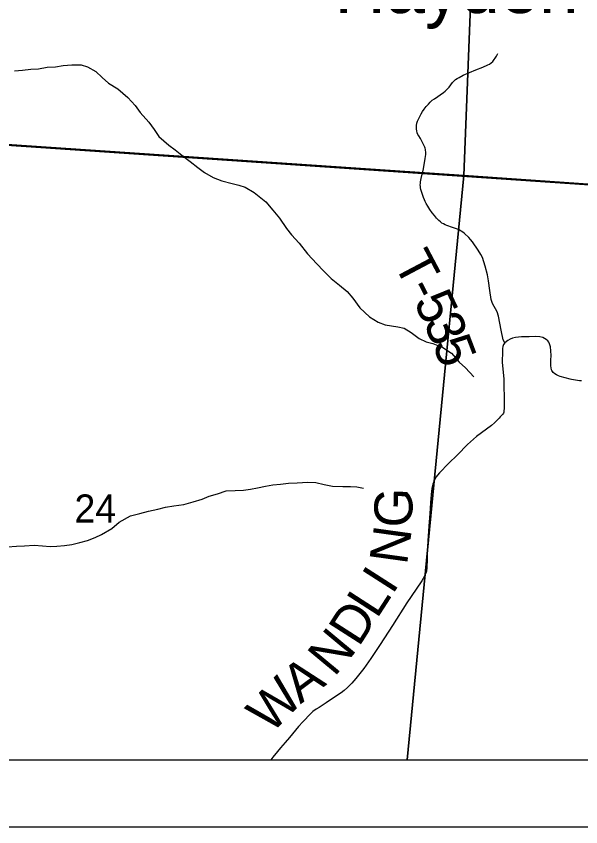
# Model space of a CAD drawing. Extents: x 39.8 to 73.8, y 13 to 35.
# Drawn here: x 45.577 to 46.42, y 26.965 to 28.175 of the extents above; entities that cross this region are included whole.
import ezdxf

# ---------------------------------------------------------------- set-up
doc = ezdxf.new("R2010")
doc.units = 0
for name, color, linetype in [('GM_X_Corporation', 7, 'Continuous'), ('GM_X_Minor_River', 7, 'Continuous'), ('GM_X_Section_Text', 7, 'Continuous'), ('GM_X_Township_Road', 7, 'Continuous'), ('GM_X_Township_Road_Text', 7, 'Continuous'), ('GM_X_Unincorporated_Text', 7, 'Continuous'), ('SH_Data', 7, 'Continuous')]:
    doc.layers.add(name, color=color, linetype=linetype)

msp = doc.modelspace()

# ---------------------------------------------------------------- linework, layer by layer
at = {"layer": 'GM_X_Corporation'}
msp.add_lwpolyline([(43.3304, 29.7365), (43.2726, 28.9503), (43.2721, 28.9438), (43.2131, 28.1416), (43.9992, 28.0883), (44.127, 28.0796), (44.1422, 28.0786), (45.3064, 27.9996), (46.1767, 27.9406), (46.6011, 27.9118), (46.7316, 27.9029), (46.7775, 27.8998), (46.7905, 27.899), (47.095, 27.8783), (47.5149, 27.8498)], dxfattribs=at)
for points in [[(45.2916, 29.0179), (46.2858, 28.9647), (46.2452, 27.9368), (45.2324, 28.0059)], [(46.2858, 28.9647), (47.3001, 28.9116), (47.3019, 28.7918), (47.2222, 27.869), (46.2452, 27.9368)], [(43.1433, 27.065), (48.663, 27.065), (48.663, 27.7809), (47.5414, 27.8484), (47.5149, 27.8498), (47.095, 27.8783), (46.7905, 27.899), (46.7775, 27.8998), (46.7316, 27.9029), (46.6011, 27.9118), (46.1767, 27.9406), (45.3064, 27.9996), (44.1422, 28.0786), (44.127, 28.0796), (43.9992, 28.0883), (43.2131, 28.1416)], [(45.172, 27.065), (46.1609, 27.065), (46.2452, 27.9368), (45.2324, 28.0059)], [(46.1609, 27.065), (47.1823, 27.065), (47.2222, 27.869), (46.2452, 27.9368)]]:
    msp.add_lwpolyline(points, close=True, dxfattribs=at)
at = {"layer": 'GM_X_Minor_River'}
for p, q in [((45.5744, 28.0931), (45.5865, 28.0943)), ((45.5865, 28.0943), (45.599, 28.0956)), ((45.599, 28.0956), (45.6103, 28.0961)), ((45.6103, 28.0961), (45.6232, 28.0985)), ((45.6232, 28.0985), (45.6357, 28.0993)), ((45.6357, 28.0993), (45.6474, 28.1013)), ((45.6474, 28.1013), (45.6599, 28.1022)), ((45.6599, 28.1022), (45.6742, 28.1023)), ((45.6742, 28.1023), (45.6837, 28.099)), ((45.6837, 28.099), (45.6959, 28.0923)), ((45.6959, 28.0923), (45.7054, 28.0833)), ((45.7054, 28.0833), (45.715, 28.075)), ((45.715, 28.075), (45.729, 28.0665)), ((45.729, 28.0665), (45.7435, 28.0533)), ((45.7435, 28.0533), (45.7546, 28.0413)), ((45.7546, 28.0413), (45.7619, 28.0311)), ((45.7619, 28.0311), (45.7749, 28.0165)), ((45.7749, 28.0165), (45.7829, 28.0059)), ((45.7829, 28.0059), (45.7902, 27.9954)), ((45.7902, 27.9954), (45.8047, 27.9823)), ((45.8047, 27.9823), (45.8142, 27.9755)), ((45.8142, 27.9755), (45.8241, 27.9673)), ((45.8241, 27.9673), (45.8367, 27.9579)), ((45.8367, 27.9579), (45.8481, 27.9489)), ((45.8481, 27.9489), (45.858, 27.9414)), ((45.858, 27.9414), (45.8709, 27.934)), ((45.8709, 27.934), (45.8838, 27.9292)), ((45.8838, 27.9292), (45.8994, 27.9251)), ((45.8994, 27.9251), (45.9092, 27.9226)), ((45.9092, 27.9226), (45.9191, 27.9196)), ((45.9191, 27.9196), (45.9324, 27.9114)), ((45.9324, 27.9114), (45.9496, 27.8976)), ((45.9496, 27.8976), (45.9603, 27.8855)), ((45.9603, 27.8855), (45.9702, 27.8731)), ((45.9702, 27.8731), (45.9806, 27.8581)), ((45.9806, 27.8581), (45.9882, 27.8483)), ((45.9882, 27.8483), (45.9997, 27.8362)), ((45.9997, 27.8362), (46.0119, 27.8201)), ((46.0119, 27.8201), (46.0257, 27.8054)), ((46.0257, 27.8054), (46.036, 27.7945)), ((46.036, 27.7945), (46.0471, 27.7832)), ((46.0471, 27.7832), (46.0596, 27.7735)), ((46.0596, 27.7735), (46.0711, 27.7638)), ((46.0711, 27.7638), (46.0795, 27.754)), ((46.0795, 27.754), (46.0898, 27.7397)), ((46.0898, 27.7397), (46.1043, 27.7262)), ((46.1043, 27.7262), (46.1172, 27.7179)), ((46.1172, 27.7179), (46.1279, 27.7143)), ((46.1279, 27.7143), (46.1373, 27.7124)), ((46.1373, 27.7124), (46.1468, 27.711)), ((46.1468, 27.711), (46.1563, 27.7092)), ((46.1563, 27.7092), (46.1669, 27.7025)), ((46.1669, 27.7025), (46.1787, 27.6939)), ((46.1787, 27.6939), (46.189, 27.689)), ((46.189, 27.689), (46.1989, 27.6861)), ((46.1989, 27.6861), (46.214, 27.6802)), ((46.214, 27.6802), (46.227, 27.672)), ((46.227, 27.672), (46.2381, 27.6584)), ((46.2381, 27.6584), (46.2476, 27.6498)), ((46.2476, 27.6498), (46.2602, 27.6366)), ((45.9491, 27.4735), (45.9604, 27.4751)), ((45.9604, 27.4751), (45.9714, 27.4764)), ((45.9714, 27.4764), (45.9835, 27.4776)), ((45.9835, 27.4776), (45.9967, 27.4785)), ((45.9967, 27.4785), (46.0122, 27.4794)), ((46.0122, 27.4794), (46.0244, 27.4787)), ((46.0244, 27.4787), (46.0369, 27.4758)), ((46.0369, 27.4758), (46.0494, 27.4733)), ((45.8652, 27.4584), (45.8777, 27.4619)), ((45.8777, 27.4619), (45.8905, 27.4665)), ((45.8905, 27.4665), (45.9038, 27.4667)), ((45.9038, 27.4667), (45.9166, 27.4672)), ((45.9166, 27.4672), (45.9268, 27.4691)), ((45.9268, 27.4691), (45.9374, 27.4711)), ((45.9374, 27.4711), (45.9491, 27.4735)), ((46.0494, 27.4733), (46.0649, 27.4727)), ((46.0649, 27.4727), (46.0759, 27.4728)), ((46.0759, 27.4728), (46.0857, 27.4725)), ((46.0857, 27.4725), (46.0956, 27.4703)), ((45.8271, 27.4459), (45.8411, 27.4502)), ((45.8411, 27.4502), (45.8547, 27.4541)), ((45.8547, 27.4541), (45.8652, 27.4584)), ((45.7746, 27.4359), (45.7886, 27.4391)), ((45.7886, 27.4391), (45.7999, 27.4418)), ((45.7999, 27.4418), (45.8124, 27.4442)), ((45.8124, 27.4442), (45.8271, 27.4459)), ((45.7309, 27.4196), (45.7478, 27.4289)), ((45.7478, 27.4289), (45.7614, 27.4324)), ((45.7614, 27.4324), (45.7746, 27.4359)), ((45.72, 27.4104), (45.7309, 27.4196)), ((45.6948, 27.3965), (45.7046, 27.4012)), ((45.7046, 27.4012), (45.72, 27.4104)), ((45.66, 27.3864), (45.6721, 27.3895)), ((45.6721, 27.3895), (45.6834, 27.3923)), ((45.6834, 27.3923), (45.6948, 27.3965)), ((45.564, 27.3829), (45.5776, 27.3837)), ((45.5776, 27.3837), (45.5893, 27.3842)), ((45.5893, 27.3842), (45.6041, 27.3851)), ((45.6041, 27.3851), (45.6165, 27.3845)), ((45.6165, 27.3845), (45.6279, 27.3834)), ((45.6279, 27.3834), (45.6377, 27.3839)), ((45.6377, 27.3839), (45.6491, 27.3848)), ((45.6491, 27.3848), (45.66, 27.3864))]:
    msp.add_line(p, q, dxfattribs=at)
at = {"layer": 'GM_X_Township_Road'}
for points in [[(46.3064, 27.6871), (46.304, 27.6919), (46.3009, 27.7064), (46.2968, 27.727), (46.2952, 27.7333), (46.2883, 27.7461), (46.2862, 27.752), (46.2843, 27.7652), (46.2822, 27.7798), (46.2805, 27.7886), (46.2772, 27.8015), (46.2731, 27.8148), (46.2709, 27.819), (46.2665, 27.8257), (46.2581, 27.838), (46.2552, 27.8417), (46.253, 27.8444), (46.2465, 27.8503), (46.2436, 27.8524), (46.2371, 27.8565), (46.2344, 27.8574), (46.2253, 27.8604), (46.223, 27.8612), (46.2201, 27.8622), (46.2175, 27.8633), (46.2148, 27.8647), (46.2126, 27.8661), (46.2105, 27.8678), (46.208, 27.8699), (46.2045, 27.8733), (46.2014, 27.8773), (46.198, 27.8815), (46.1947, 27.8861), (46.1917, 27.891), (46.1893, 27.8951), (46.1878, 27.898), (46.1865, 27.9009), (46.1851, 27.9042), (46.183, 27.91), (46.182, 27.9133), (46.1812, 27.9163), (46.1807, 27.9186), (46.1804, 27.9208), (46.1803, 27.9229), (46.1804, 27.925), (46.1806, 27.9274), (46.1811, 27.93), (46.1816, 27.9324), (46.185, 27.9472), (46.1878, 27.9624), (46.1882, 27.9652), (46.1884, 27.9681), (46.1885, 27.9704), (46.1885, 27.9724), (46.1883, 27.9741), (46.188, 27.976), (46.1876, 27.9778), (46.1872, 27.9791), (46.1808, 27.9921), (46.1781, 27.9962), (46.1768, 27.9983), (46.1758, 28.0009), (46.1751, 28.0035), (46.1747, 28.0063), (46.1745, 28.009), (46.1746, 28.0118), (46.1752, 28.0149), (46.1762, 28.0181), (46.1774, 28.0209), (46.18, 28.0263), (46.1816, 28.0292), (46.1837, 28.0326), (46.1861, 28.0361), (46.189, 28.04), (46.1923, 28.0437), (46.195, 28.0464), (46.1982, 28.0492), (46.2014, 28.0516), (46.2151, 28.061), (46.2175, 28.063), (46.2196, 28.0649), (46.2216, 28.0669), (46.2232, 28.0688), (46.2286, 28.0756), (46.2308, 28.0782), (46.2329, 28.0801), (46.2355, 28.0818), (46.2384, 28.0835), (46.2445, 28.0865), (46.263, 28.0946), (46.2735, 28.0988), (46.281, 28.102), (46.2837, 28.1034), (46.286, 28.105), (46.2885, 28.1073), (46.2908, 28.11), (46.2923, 28.1121), (46.2939, 28.1149), (46.2958, 28.119)], [(46.4208, 27.6306), (46.4178, 27.6307), (46.4061, 27.6325), (46.4038, 27.633), (46.3893, 27.6372), (46.3865, 27.6382), (46.3837, 27.6396), (46.3811, 27.6412), (46.3788, 27.6432), (46.3769, 27.6458), (46.3763, 27.6469), (46.3755, 27.65), (46.3751, 27.6531), (46.3751, 27.6563), (46.3754, 27.6616), (46.3756, 27.6684), (46.3753, 27.6753), (46.3745, 27.6811), (46.3732, 27.6857), (46.3722, 27.6884), (46.3708, 27.6904), (46.3684, 27.6923), (46.3657, 27.6939), (46.363, 27.6952), (46.3588, 27.6961), (46.3522, 27.6966), (46.3428, 27.6964), (46.3316, 27.6961), (46.3222, 27.6951), (46.3179, 27.6941), (46.3147, 27.6928), (46.3109, 27.6905), (46.3064, 27.6871), (46.3047, 27.6849), (46.3034, 27.6816), (46.3031, 27.6787), (46.3028, 27.6746), (46.3027, 27.6581), (46.3048, 27.6333), (46.305, 27.6297), (46.3053, 27.5986), (46.3053, 27.5891), (46.3051, 27.586), (46.3048, 27.584), (46.3043, 27.5823), (46.3033, 27.5809), (46.2997, 27.5768), (46.2979, 27.5748), (46.2956, 27.5724), (46.2912, 27.568), (46.2864, 27.564), (46.2641, 27.5476), (46.2506, 27.5357), (46.2356, 27.5202), (46.2223, 27.5072), (46.2089, 27.4934), (46.2058, 27.4898), (46.2041, 27.4872), (46.2011, 27.4817), (46.2, 27.479), (46.199, 27.4761), (46.1976, 27.4701), (46.1965, 27.4607), (46.1957, 27.4483), (46.1946, 27.4325), (46.1929, 27.4136), (46.1915, 27.3919), (46.1907, 27.3736), (46.1906, 27.3647), (46.1901, 27.3513), (46.1895, 27.3465), (46.1885, 27.3436), (46.1881, 27.3426), (46.1873, 27.3406), (46.1845, 27.3353), (46.1824, 27.3322), (46.1742, 27.3196), (46.16, 27.2994), (46.139, 27.2655), (46.1205, 27.2368), (46.1067, 27.2162), (46.0958, 27.2011), (46.0842, 27.1863), (46.078, 27.1795), (46.0714, 27.1727), (46.0668, 27.1684), (46.0622, 27.1649), (46.0521, 27.1582), (46.0399, 27.1502), (46.0291, 27.1432), (46.0248, 27.1404), (46.0199, 27.1369), (46.0149, 27.1323), (46.0069, 27.1238), (46.0048, 27.1216), (45.9985, 27.1147), (45.985, 27.098), (45.9788, 27.0908), (45.9717, 27.0826), (45.967, 27.0773), (45.96, 27.0689), (45.9572, 27.065)]]:
    msp.add_lwpolyline(points, dxfattribs=at)
at = {"layer": 'SH_Data'}
for p, q in [((41.863, 27.065), (48.663, 27.065)), ((41.763, 26.965), (48.763, 26.965))]:
    msp.add_line(p, q, dxfattribs=at)

# ---------------------------------------------------------------- texts
at = {"layer": 'GM_X_Section_Text'}
msp.add_text('24', height=0.04186, rotation=0, dxfattribs=at).set_placement((45.664, 27.4191))
at = {"layer": 'GM_X_Township_Road_Text'}
for s, rotation, p in [('T', 297.8819, (46.1394, 27.8066)), ('-', 297.1899, (46.1592, 27.7692)), ('5', 295.3734, (46.1697, 27.7489)), ('3', 293.1815, (46.1844, 27.7178)), ('5', 290.7905, (46.198, 27.6862)), ('G', 88.4443, (46.1678, 27.4111)), ('N', 82.0906, (46.1603, 27.3547)), ('I', 57.3905, (46.1386, 27.3101)), ('L', 57.1301, (46.1154, 27.2742)), ('D', 57.3839, (46.0884, 27.2321)), ('N', 50.2459, (46.0519, 27.1875)), ('A', 36.8014, (46.0013, 27.1475)), ('W', 45.5654, (45.957, 27.102))]:
    msp.add_text(s, height=0.0568, rotation=rotation, dxfattribs=at).set_placement(p)
at = {"layer": 'GM_X_Unincorporated_Text'}
msp.add_text('Haydenville', height=0.078977, rotation=0, dxfattribs=at).set_placement((46.0524, 28.1795))

doc.saveas('drawing.dxf')
